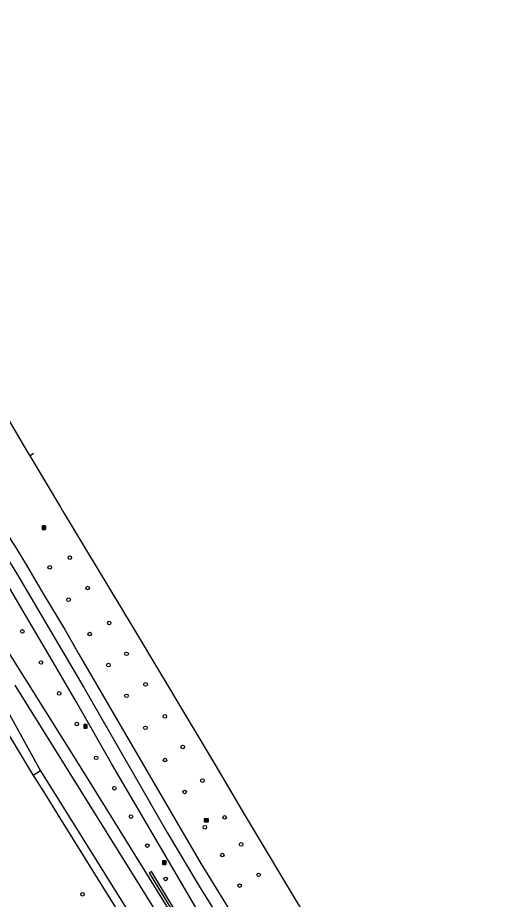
# Model space of a CAD drawing. Extents: x 156651 to 158072, y 387631 to 388990.
# Drawn here: x 157845 to 157980.2, y 388711 to 388952.6 of the extents above; entities that cross this region are included whole.
import ezdxf

# ---------------------------------------------------------------- set-up
doc = ezdxf.new("R2010")
doc.units = 0
for name, color, linetype in [('IMGEO_Boom', 7, 'Continuous'), ('IMGEO_Fietspad_gesloten', 7, 'Continuous'), ('IMGEO_Grasland_overig', 7, 'Continuous'), ('IMGEO_Haag', 7, 'Continuous'), ('IMGEO_Kolk', 7, 'Continuous'), ('IMGEO_Lichtpunt', 7, 'Continuous'), ('IMGEO_Rijbaan_regionaal_gesloten', 7, 'Continuous'), ('IMGEO_Voetpad_open', 7, 'Continuous')]:
    doc.layers.add(name, color=color, linetype=linetype)

msp = doc.modelspace()

# ---------------------------------------------------------------- linework, layer by layer
at = {"layer": 'IMGEO_Boom'}
for centre in [(157859.32, 388804.63), (157853.84, 388801.99), (157864.21, 388796.32), (157858.98, 388793.12), (157870.09, 388786.75), (157846.33, 388784.44), (157864.75, 388783.72), (157874.87, 388778.31), (157851.45, 388775.93), (157869.9, 388775.22), (157880.06, 388769.92), (157856.4, 388767.45), (157874.83, 388766.79), (157861.24, 388759.07), (157885.35, 388761.15), (157880.03, 388758.04), (157890.24, 388752.77), (157866.55, 388749.82), (157885.38, 388749.21), (157895.63, 388743.58), (157871.51, 388741.49), (157890.77, 388740.47), (157876.06, 388733.72), (157901.72, 388733.5), (157896.28, 388730.8), (157880.54, 388725.77), (157906.23, 388726.09), (157901.08, 388723.18), (157885.58, 388716.64), (157911.01, 388717.76), (157905.82, 388714.81), (157862.79, 388712.43)]:
    msp.add_circle(centre, 0.489, dxfattribs=at)
at = {"layer": 'IMGEO_Fietspad_gesloten'}
for points in [[(157957.59, 388594.94), (157944.88, 388615.09), (157937, 388627.36), (157925.57, 388645.78), (157904.81, 388678.71), (157862.69, 388746.6), (157847.54, 388770.81), (157843.1, 388777.93), (157842.03, 388779.86), (157841.13, 388781.75), (157839.79, 388785.06), (157837.21, 388791.89), (157834.42, 388798.83), (157833.33, 388800.78)], [(157844.25, 388769.69), (157844.53, 388769.24), (157954.32, 388592.98), (157954.36, 388592.93)]]:
    msp.add_lwpolyline(points, dxfattribs=at)
at = {"layer": 'IMGEO_Grasland_overig'}
for points in [[(157841.38, 388764.36), (157851.32, 388746.23)], [(157837.15, 388757.76), (157840.52, 388759.54), (157849.27, 388744.93)]]:
    msp.add_lwpolyline(points, dxfattribs=at)
at = {"layer": 'IMGEO_Haag'}
msp.add_lwpolyline([(157914.5, 388666), (157901.34, 388687.05), (157887.7, 388708.74), (157881.66, 388718.64), (157881.05, 388718.29), (157891.01, 388701.99), (157896.66, 388692.82), (157914.15, 388664.86)], dxfattribs=at)
at = {"layer": 'IMGEO_Kolk'}
for p, q in [((157896.16, 388732.25), (157896.16, 388733.11)), ((157896.24, 388733.18), (157897.09, 388733.18)), ((157896.65, 388732.96), (157896.67, 388732.96)), ((157897.16, 388733.11), (157897.16, 388732.25)), ((157897.09, 388732.18), (157896.24, 388732.18)), ((157896.67, 388732.4), (157896.65, 388732.4))]:
    msp.add_line(p, q, dxfattribs=at)
for points in [[(157896.16, 388732.25), (157896.16, 388733.11)], [(157896.24, 388733.18), (157897.09, 388733.18)], [(157896.48, 388732.88), (157896.61, 388732.88), (157896.61, 388732.73), (157896.73, 388732.88), (157896.9, 388732.88), (157896.75, 388732.73), (157896.91, 388732.48), (157896.75, 388732.48), (157896.67, 388732.64), (157896.61, 388732.58), (157896.61, 388732.48), (157896.48, 388732.48), (157896.48, 388732.88)], [(157897.16, 388733.11), (157897.16, 388732.25)], [(157897.09, 388732.18), (157896.24, 388732.18)]]:
    msp.add_lwpolyline(points, dxfattribs=at)
for centre, start, end in [((157896.24, 388733.1), 91.552, 178.448), ((157896.24, 388733.1), 91.552, 178.448), ((157897.09, 388733.1), 1.552, 88.448), ((157897.09, 388733.1), 1.552, 88.448), ((157896.24, 388732.26), 181.552, 268.448), ((157896.24, 388732.26), 181.552, 268.448), ((157897.09, 388732.26), 271.552, 358.448), ((157897.09, 388732.26), 271.552, 358.448)]:
    msp.add_arc(centre, 0.0765, start, end, dxfattribs=at)
for centre, major_axis, ratio, start_param, end_param in [((157896.65, 388732.68), (-0.387, 0.002), 0.722429, 4.712389, 7.853982), ((157896.67, 388732.68), (-0.39, 0.002), 0.717154, 1.570796, 4.712389)]:
    msp.add_ellipse(centre, major_axis=major_axis, ratio=ratio, start_param=start_param, end_param=end_param, dxfattribs=at)
at = {"layer": 'IMGEO_Lichtpunt'}
for p, q in [((157851.72, 388813.25), (157851.72, 388812.45)), ((157851.72, 388813.25), (157851.72, 388812.45)), ((157852.62, 388813.35), (157851.82, 388813.35)), ((157852.62, 388813.35), (157851.82, 388813.35)), ((157852.72, 388812.45), (157852.72, 388813.25)), ((157852.72, 388812.45), (157852.72, 388813.25)), ((157851.82, 388812.35), (157852.62, 388812.35)), ((157851.82, 388812.35), (157852.62, 388812.35)), ((157863.12, 388758.87), (157863.12, 388758.06)), ((157863.12, 388758.87), (157863.12, 388758.06)), ((157864.02, 388758.97), (157863.22, 388758.97)), ((157864.02, 388758.97), (157863.22, 388758.97)), ((157863.22, 388757.97), (157864.02, 388757.97)), ((157863.22, 388757.97), (157864.02, 388757.97)), ((157864.12, 388758.06), (157864.12, 388758.87)), ((157864.12, 388758.06), (157864.12, 388758.87)), ((157884.72, 388721.52), (157884.72, 388720.71)), ((157884.72, 388721.52), (157884.72, 388720.71)), ((157885.62, 388721.61), (157884.81, 388721.61)), ((157885.62, 388721.61), (157884.81, 388721.61)), ((157885.72, 388720.71), (157885.72, 388721.52)), ((157885.72, 388720.71), (157885.72, 388721.52)), ((157884.81, 388720.61), (157885.62, 388720.61)), ((157884.81, 388720.61), (157885.62, 388720.61))]:
    msp.add_line(p, q, dxfattribs=at)
for points in [[(157852.1, 388812.92), (157852.14, 388812.89), (157851.95, 388812.63), (157851.91, 388812.65), (157852.1, 388812.92)], [(157852.2, 388812.87), (157852.25, 388812.87), (157852.25, 388812.55), (157852.2, 388812.55), (157852.2, 388812.87)], [(157852.31, 388812.89), (157852.35, 388812.92), (157852.53, 388812.65), (157852.5, 388812.63), (157852.31, 388812.89)], [(157863.5, 388758.53), (157863.54, 388758.51), (157863.35, 388758.24), (157863.31, 388758.27), (157863.5, 388758.53)], [(157863.6, 388758.49), (157863.65, 388758.49), (157863.65, 388758.16), (157863.6, 388758.16), (157863.6, 388758.49)], [(157863.71, 388758.51), (157863.75, 388758.53), (157863.93, 388758.27), (157863.9, 388758.24), (157863.71, 388758.51)], [(157885.09, 388721.18), (157885.13, 388721.15), (157884.94, 388720.89), (157884.91, 388720.92), (157885.09, 388721.18)], [(157885.19, 388721.13), (157885.24, 388721.13), (157885.24, 388720.81), (157885.19, 388720.81), (157885.19, 388721.13)], [(157885.3, 388721.15), (157885.34, 388721.18), (157885.53, 388720.92), (157885.49, 388720.89), (157885.3, 388721.15)]]:
    msp.add_lwpolyline(points, dxfattribs=at)
for centre in [(157852.22, 388813.05), (157863.62, 388758.67), (157885.22, 388721.31)]:
    msp.add_circle(centre, 0.0994, dxfattribs=at)
for centre, start, end in [((157851.82, 388813.25), 90, 180), ((157851.82, 388813.25), 90, 180), ((157852.62, 388813.25), 0, 90), ((157852.62, 388813.25), 0, 90), ((157851.82, 388812.45), 180, 270), ((157851.82, 388812.45), 180, 270), ((157852.62, 388812.45), 270, 0), ((157852.62, 388812.45), 270, 360), ((157863.22, 388758.87), 90, 180), ((157863.22, 388758.87), 90, 180), ((157863.22, 388758.06), 180, 270), ((157863.22, 388758.06), 180, 270), ((157864.02, 388758.87), 0, 90), ((157864.02, 388758.87), 0, 90), ((157864.02, 388758.06), 270, 0), ((157864.02, 388758.06), 270, 360), ((157884.81, 388721.52), 90, 180), ((157884.81, 388721.52), 90, 180), ((157885.62, 388721.52), 0, 90), ((157885.62, 388721.52), 0, 90), ((157884.81, 388720.71), 180, 270), ((157884.81, 388720.71), 180, 270), ((157885.62, 388720.71), 270, 0), ((157885.62, 388720.71), 270, 360)]:
    msp.add_arc(centre, 0.0946, start, end, dxfattribs=at)
at = {"layer": 'IMGEO_Rijbaan_regionaal_gesloten'}
for points in [[(157773.23, 388952.58), (157778.09, 388944.89), (157787.13, 388931.22), (157804.04, 388904.8), (157804.56, 388903.97), (157812.08, 388892.02), (157820.28, 388878.97), (157820.94, 388877.92), (157840.18, 388846.29), (157847.77, 388833.58), (157848.41, 388832.5)], [(157759.69, 388944.02), (157761.36, 388941.42), (157769.54, 388928.14), (157789.07, 388896.76), (157789.6, 388895.91), (157797.05, 388883.9), (157805.14, 388870.85), (157805.81, 388869.78), (157822.66, 388842.86), (157834.34, 388823.94), (157835.01, 388822.85), (157843.48, 388809.11), (157844.19, 388807.96), (157847.23, 388803.02), (157852.2, 388794.49), (157857.92, 388784.94), (157861.79, 388778.25), (157895.23, 388720.85), (157908.69, 388698.92), (157923.29, 388675.53), (157960.61, 388615), (157968.42, 388602.5)], [(157756.72, 388942.14), (157772.26, 388916.96), (157785.71, 388895.33), (157802.81, 388867.84), (157803.89, 388866.11), (157822.65, 388835.94), (157831.33, 388821.94), (157841.22, 388805.97), (157844.7, 388800.36), (157863.15, 388769.06), (157885.98, 388729.33), (157894.74, 388714.7), (157900.93, 388704.68), (157924.34, 388666.76), (157935.06, 388649.5), (157965.38, 388600.44)], [(157893.87, 388708.79), (157870.73, 388748.23), (157861.2, 388765.04), (157855.43, 388774.93), (157838.21, 388803.95), (157837.47, 388805.14), (157828.95, 388818.9), (157828.28, 388820), (157820.6, 388832.62), (157814.44, 388842.45), (157809.82, 388850.12), (157799.69, 388866.48), (157799.01, 388867.57), (157790.96, 388880.61), (157783.54, 388892.64), (157783, 388893.51), (157753.64, 388940.2)], [(157848.41, 388832.5), (157849.41, 388833.24)], [(157848.41, 388832.5), (157856.79, 388818.44), (157857.5, 388817.24), (157876.43, 388785.89), (157899.09, 388747.92), (157907.33, 388733.92), (157922.5, 388708.59), (157928.72, 388697.85), (157942.02, 388675.38), (157949.22, 388663.36), (157974.55, 388619.97), (157980.2, 388610.58)]]:
    msp.add_lwpolyline(points, dxfattribs=at)
at = {"layer": 'IMGEO_Voetpad_open'}
for points in [[(157851.32, 388746.23), (157849.27, 388744.93)], [(157851.32, 388746.23), (157874.79, 388708.64), (157880.24, 388699.92), (157928.51, 388622.64), (157945.61, 388595.26), (157950.6, 388587.28)], [(157849.27, 388744.93), (157852.09, 388740.59), (157856.05, 388734.2), (157867.88, 388715.13), (157872.25, 388708.04), (157883.73, 388689.91)]]:
    msp.add_lwpolyline(points, dxfattribs=at)

doc.saveas('drawing.dxf')
